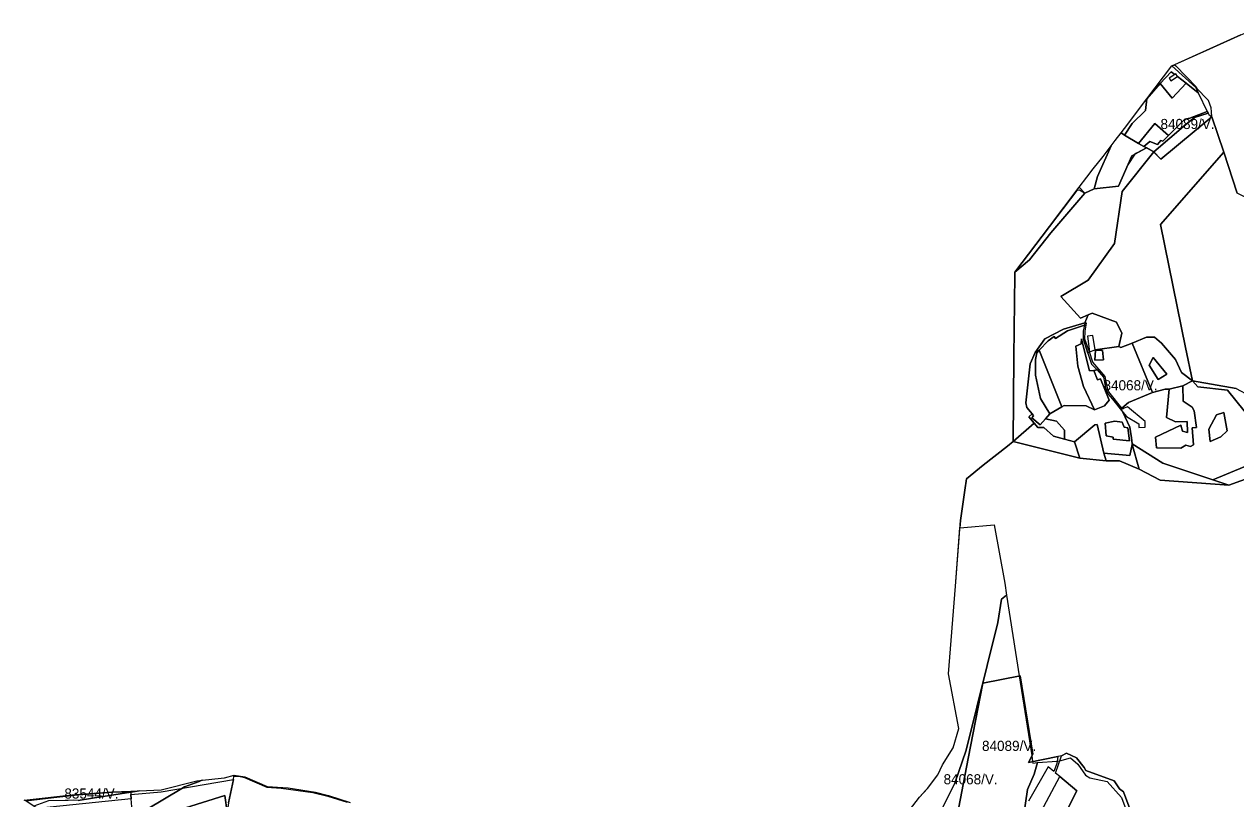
# Model space of a CAD drawing. Extents: x -477304 to -465429, y -1159113 to -1149210.
# Drawn here: x -477304 to -475504, y -1150459 to -1149310 of the extents above; entities that cross this region are included whole.
import ezdxf

# ---------------------------------------------------------------- set-up
doc = ezdxf.new("R2010")
doc.units = 0
for name, color, linetype in [('BPEJ_s', 7, 'Continuous'), ('orna_s', 7, 'Continuous'), ('PUPFL_s', 7, 'Continuous'), ('trav_porost_s', 7, 'Continuous'), ('zahrada_s', 7, 'Continuous')]:
    doc.layers.add(name, color=color, linetype=linetype)

msp = doc.modelspace()

# ---------------------------------------------------------------- linework, layer by layer
at = {"layer": 'BPEJ_s'}
for points in [[(-475496.14, -1149325.26), (-475542.35, -1149346.15), (-475594.58, -1149369.65), (-475593, -1149371.5), (-475562.5, -1149402.5), (-475561.79, -1149404.77), (-475560.85, -1149407.8), (-475559.77, -1149411.3), (-475559.74, -1149411.36), (-475546.14, -1149439), (-475544.93, -1149441.47), (-475543.93, -1149443.5), (-475539.11, -1149446.9), (-475615.23, -1149509.68), (-475622.37, -1149502.44), (-475625.83, -1149499.35), (-475626.82, -1149498.46), (-475636.47, -1149493.09), (-475651.09, -1149500.99), (-475653.5, -1149502.5), (-475664, -1149518.24), (-475677.85, -1149550.08), (-475713.93, -1149553.79), (-475728.04, -1149560.35), (-475728.09, -1149560.3), (-475728.5, -1149560.5), (-475736, -1149556), (-475739.5, -1149556.5), (-475739.66, -1149556.33), (-475739.73, -1149556.24), (-475739.8, -1149556.16), (-475780.39, -1149609.89), (-475832.02, -1149677.69), (-475832.07, -1149681.66), (-475833.52, -1149803.16), (-475834.48, -1149929.02), (-475842.85, -1149935.89), (-475878.83, -1149964.14), (-475903.97, -1149984.23), (-475906.39, -1150001.45), (-475912.69, -1150046.27), (-475913.54, -1150057.27), (-475913.44, -1150057.26), (-475907.64, -1150056.72), (-475862.5, -1150052.5), (-475847, -1150139.5), (-475844.5, -1150157)], [(-475728.7, -1149756.31), (-475730.51, -1149764.99), (-475730.62, -1149776.57), (-475723.81, -1149797.16), (-475721.16, -1149795.79), (-475712.71, -1149792.67), (-475677.69, -1149787.84), (-475674.31, -1149789.29), (-475657.81, -1149782.81), (-475627.3, -1149856.23), (-475663.04, -1149871.08), (-475672.87, -1149879.53), (-475674.26, -1149881.94), (-475671.56, -1149885.27), (-475661.04, -1149907.49), (-475658.9, -1149923.57), (-475657.85, -1149932.46), (-475657.55, -1149933.57), (-475661.29, -1149949.7), (-475699.55, -1149946.23), (-475709.75, -1149903.73), (-475712.94, -1149904.35), (-475743.43, -1149929.26), (-475758.01, -1149925.46), (-475758.25, -1149912.24), (-475770.34, -1149898.87), (-475786.47, -1149895.26), (-475779.86, -1149887.9), (-475761.99, -1149877.39), (-475795.71, -1149793.27), (-475782.65, -1149779.65), (-475773.8, -1149773.23), (-475771.73, -1149775.99), (-475753.55, -1149764.84), (-475728.7, -1149756.31)], [(-475999.97, -1150491.01), (-475973.45, -1150457.17), (-475964.19, -1150446.8), (-475961.86, -1150444.19), (-475946.29, -1150424.05), (-475939.49, -1150408.95), (-475923.6, -1150383.62), (-475915.17, -1150355.23), (-475930.43, -1150273.67), (-475920.18, -1150143.58), (-475913.54, -1150057.27), (-475913.44, -1150057.26), (-475907.64, -1150056.72), (-475862.5, -1150052.5), (-475847, -1150139.5), (-475844.5, -1150157), (-475852, -1150163), (-475857.5, -1150197.5), (-475904.5, -1150387), (-475921, -1150436), (-475946, -1150485.5)], [(-475844.5, -1150157), (-475825.39, -1150276.94), (-475806.53, -1150395.32), (-475806.5, -1150395.5), (-475805.69, -1150404.36), (-475805.5, -1150406.5), (-475798.5, -1150405.5), (-475769.22, -1150403.28), (-475765.5, -1150403), (-475765.11, -1150402.89), (-475749.5, -1150398.5), (-475738.5, -1150408), (-475727, -1150424.5), (-475720.5, -1150428.5), (-475695, -1150433.5), (-475673.5, -1150457.5), (-475660, -1150493.5)], [(-475819, -1150486), (-475813, -1150445.5), (-475803.5, -1150423), (-475798.5, -1150405.5), (-475769.22, -1150403.28), (-475765.5, -1150403), (-475765.11, -1150402.89), (-475749.5, -1150398.5), (-475738.5, -1150408), (-475727, -1150424.5), (-475720.5, -1150428.5), (-475695, -1150433.5), (-475673.5, -1150457.5), (-475660, -1150493.5)], [(-477223.5, -1150462), (-477202.5, -1150458.5), (-477145.44, -1150449.47), (-477142.5, -1150449), (-477142.15, -1150448.95), (-477133.15, -1150447.63), (-477100.32, -1150445.88), (-477047.23, -1150432.66), (-477039.18, -1150431.75), (-477040.75, -1150432.33), (-477041.88, -1150432.75), (-477043.93, -1150433.51), (-477065.5, -1150441.5), (-477069.45, -1150443.88), (-477121, -1150475)], [(-477121, -1150475), (-477069.45, -1150443.88), (-477065.5, -1150441.5), (-477043.93, -1150433.51), (-477041.88, -1150432.75), (-477040.75, -1150432.33), (-477039.18, -1150431.75), (-477011.22, -1150428.59), (-477006.26, -1150428.03), (-476992.15, -1150424.35), (-476975.88, -1150426.64), (-476942.93, -1150440.92), (-476911.48, -1150443.27), (-476871.2, -1150449.73), (-476851.58, -1150454.73), (-476819.44, -1150464.65)]]:
    msp.add_lwpolyline(points, dxfattribs=at)
for points in [[(-475739.8, -1149556.16), (-475736.29, -1149551.51), (-475725.13, -1149536.74), (-475715.44, -1149524.35), (-475701, -1149505.89), (-475689.11, -1149490.27), (-475682.92, -1149482.14), (-475674.25, -1149470.76), (-475669.14, -1149464.05), (-475635.94, -1149420.46), (-475598.64, -1149371.48), (-475596.57, -1149370.55), (-475594.58, -1149369.65), (-475593, -1149371.5), (-475562.5, -1149402.5), (-475561.79, -1149404.77), (-475560.85, -1149407.8), (-475559.77, -1149411.3), (-475559.74, -1149411.36), (-475546.14, -1149439), (-475544.93, -1149441.47), (-475543.93, -1149443.5), (-475539.11, -1149446.9), (-475615.23, -1149509.68), (-475622.37, -1149502.44), (-475625.83, -1149499.35), (-475626.82, -1149498.46), (-475636.47, -1149493.09), (-475651.09, -1149500.99), (-475653.5, -1149502.5), (-475664, -1149518.24), (-475677.85, -1149550.08), (-475713.93, -1149553.79), (-475728.04, -1149560.35), (-475728.09, -1149560.3), (-475728.5, -1149560.5), (-475736, -1149556), (-475739.5, -1149556.5), (-475739.66, -1149556.33), (-475739.73, -1149556.24)], [(-475730.51, -1149764.99), (-475730.62, -1149776.57), (-475723.81, -1149797.16), (-475721.16, -1149795.79), (-475712.71, -1149792.67), (-475677.69, -1149787.84), (-475674.31, -1149789.29), (-475657.81, -1149782.81), (-475627.3, -1149856.23), (-475663.04, -1149871.08), (-475672.87, -1149879.53), (-475674.26, -1149881.94), (-475671.56, -1149885.27), (-475661.04, -1149907.49), (-475658.9, -1149923.57), (-475657.85, -1149932.46), (-475657.55, -1149933.57), (-475661.29, -1149949.7), (-475699.55, -1149946.23), (-475709.75, -1149903.73), (-475712.94, -1149904.35), (-475743.43, -1149929.26), (-475758.01, -1149925.46), (-475758.25, -1149912.24), (-475770.34, -1149898.87), (-475786.47, -1149895.26), (-475779.86, -1149887.9), (-475761.99, -1149877.39), (-475795.71, -1149793.27), (-475782.65, -1149779.65), (-475773.8, -1149773.23), (-475771.73, -1149775.99), (-475753.55, -1149764.84), (-475728.7, -1149756.31)], [(-475798.5, -1150405.5), (-475803.5, -1150423), (-475813, -1150445.5), (-475819, -1150486), (-475840.5, -1150524.5), (-475840, -1150474), (-475844.18, -1150475.08), (-475875, -1150483), (-475928, -1150504.5), (-475963, -1150515.5), (-475946, -1150485.5), (-475921, -1150436), (-475904.5, -1150387), (-475857.5, -1150197.5), (-475852, -1150163), (-475844.5, -1150157), (-475825.39, -1150276.94), (-475806.53, -1150395.32), (-475806.5, -1150395.5), (-475805.69, -1150404.36), (-475805.5, -1150406.5)], [(-477289.67, -1150470.41), (-477301.68, -1150462.42), (-477303.83, -1150461.3), (-477228.71, -1150453.2), (-477206.9, -1150451.29), (-477173.74, -1150448.82), (-477145.67, -1150448.19), (-477142.09, -1150448.11), (-477133.15, -1150447.63), (-477142.15, -1150448.95), (-477142.5, -1150449), (-477145.44, -1150449.47), (-477202.5, -1150458.5), (-477223.5, -1150462), (-477230.5, -1150461.5), (-477238.5, -1150462), (-477243, -1150462), (-477268, -1150462.5)]]:
    msp.add_lwpolyline(points, close=True, dxfattribs=at)
at = {"layer": 'orna_s'}
for points in [[(-475598.08, -1149419.37), (-475577.3, -1149397.21), (-475559.74, -1149411.36), (-475546.14, -1149439), (-475571.83, -1149448.99), (-475579.63, -1149450.58), (-475603.65, -1149474.58), (-475624.04, -1149457.06), (-475648.04, -1149486.61), (-475668.91, -1149474.3), (-475657.79, -1149456.78), (-475637.89, -1149437.42), (-475635.94, -1149420.46), (-475615.94, -1149397.47)], [(-475640.44, -1149490.88), (-475636.47, -1149493.09), (-475658.15, -1149504.81), (-475677.85, -1149550.08), (-475713.93, -1149553.79), (-475709.4, -1149535.66), (-475689.11, -1149490.27), (-475682.92, -1149482.14), (-475674.25, -1149470.76), (-475668.91, -1149474.3), (-475648.04, -1149486.61)], [(-475729.82, -1149847.46), (-475713.79, -1149881.98), (-475726.12, -1149875.81), (-475758.81, -1149875.52), (-475761.99, -1149877.39), (-475795.71, -1149793.27), (-475782.65, -1149779.65), (-475773.8, -1149773.23), (-475771.73, -1149775.99), (-475753.55, -1149764.84), (-475728.7, -1149756.31), (-475730.51, -1149764.99), (-475730.62, -1149776.57), (-475718.25, -1149813.99), (-475709.79, -1149822.79), (-475714.8, -1149823.58), (-475721.3, -1149824.19), (-475730.48, -1149787.02), (-475733.02, -1149776.53), (-475733.63, -1149783.72), (-475741.4, -1149787.28), (-475738.57, -1149816.97)], [(-475709.29, -1149837.26), (-475704.61, -1149836.13), (-475691.8, -1149867.61), (-475698.84, -1149875.99), (-475713.79, -1149881.98), (-475729.82, -1149847.46), (-475738.57, -1149816.97), (-475741.4, -1149787.28), (-475733.63, -1149783.72), (-475733.02, -1149776.53), (-475730.48, -1149787.02), (-475721.3, -1149824.19), (-475714.8, -1149823.58)]]:
    msp.add_lwpolyline(points, close=True, dxfattribs=at)
at = {"layer": 'PUPFL_s'}
for points in [[(-475539.84, -1149439.78), (-475540.13, -1149433.54), (-475544.48, -1149422.94), (-475562.95, -1149403.56), (-475598.64, -1149371.48), (-475542.35, -1149346.15), (-475496.14, -1149325.26), (-475491.17, -1149323.08), (-475460.29, -1149309.53), (-475447.48, -1149357.08), (-475420.67, -1149399.76), (-475394.73, -1149450.96), (-475380.58, -1149505.87), (-475366.21, -1149565.88), (-475362.04, -1149588.67), (-475357.79, -1149613.65), (-475356.39, -1149620.59), (-475355.89, -1149631.33), (-475501.68, -1149560.26), (-475521.55, -1149499.21), (-475539.11, -1149446.9)], [(-475716.94, -1149738.47), (-475723.26, -1149741.12), (-475734.29, -1149745.91), (-475763.53, -1149713.75), (-475723.18, -1149689.21), (-475683.71, -1149634.84), (-475672.68, -1149557.81), (-475625.64, -1149499.12), (-475615.23, -1149509.68), (-475539.11, -1149446.9), (-475521.55, -1149499.21), (-475615.77, -1149606.91), (-475578.4, -1149789.2), (-475567.81, -1149838.78), (-475584.15, -1149826.64), (-475593.18, -1149807.3), (-475613.97, -1149783.19), (-475624.35, -1149774.15), (-475636.14, -1149774.3), (-475657.81, -1149782.81), (-475674.31, -1149789.29), (-475677.69, -1149787.84), (-475673, -1149768.02), (-475681.17, -1149751.79)], [(-475763.53, -1149713.75), (-475734.29, -1149745.91), (-475723.26, -1149741.12), (-475727.83, -1149752.92), (-475759.46, -1149762.18), (-475787.29, -1149776.73), (-475801.84, -1149796.8), (-475808.99, -1149813.79), (-475815.63, -1149871.51), (-475814.29, -1149878.51), (-475806.27, -1149887.92), (-475811.17, -1149892.42), (-475803.22, -1149901.85), (-475834.48, -1149929.02), (-475833.52, -1149803.16), (-475832.07, -1149681.66), (-475832.02, -1149677.69), (-475810.22, -1149659.4), (-475778.63, -1149619.13), (-475728.04, -1149560.35), (-475713.93, -1149553.79), (-475677.85, -1149550.08), (-475658.15, -1149504.81), (-475636.47, -1149493.09), (-475625.64, -1149499.12), (-475672.68, -1149557.81), (-475683.71, -1149634.84), (-475723.18, -1149689.21)], [(-475778.63, -1149619.13), (-475810.22, -1149659.4), (-475832.02, -1149677.69), (-475780.39, -1149609.89), (-475736.29, -1149551.51), (-475728.04, -1149560.35)], [(-475728.7, -1149756.31), (-475753.55, -1149764.84), (-475771.73, -1149775.99), (-475773.8, -1149773.23), (-475782.65, -1149779.65), (-475795.71, -1149793.27), (-475799.27, -1149797.15), (-475801.15, -1149807.02), (-475801.41, -1149830.33), (-475793.86, -1149864.92), (-475779.86, -1149887.9), (-475786.47, -1149895.26), (-475794.5, -1149904.2), (-475806.98, -1149893.81), (-475804.26, -1149890.62), (-475806.27, -1149887.92), (-475814.29, -1149878.51), (-475815.63, -1149871.51), (-475808.99, -1149813.79), (-475801.84, -1149796.8), (-475787.29, -1149776.73), (-475759.46, -1149762.18), (-475727.83, -1149752.92)], [(-475673, -1149768.02), (-475677.69, -1149787.84), (-475712.71, -1149792.67), (-475715.97, -1149771.47), (-475724.21, -1149772.78), (-475721.16, -1149795.79), (-475727.94, -1149777.13), (-475727.58, -1149764.97), (-475725.44, -1149753.5), (-475727.83, -1149752.92), (-475723.26, -1149741.12), (-475716.94, -1149738.47), (-475681.17, -1149751.79)], [(-475613.97, -1149783.19), (-475593.18, -1149807.3), (-475584.15, -1149826.64), (-475567.81, -1149838.78), (-475582.63, -1149846.1), (-475602.92, -1149851.08), (-475608.5, -1149851.22), (-475627.3, -1149856.23), (-475657.81, -1149782.81), (-475636.14, -1149774.3), (-475624.35, -1149774.15)], [(-475799.27, -1149797.15), (-475795.71, -1149793.27), (-475761.99, -1149877.39), (-475779.86, -1149887.9), (-475793.86, -1149864.92), (-475801.41, -1149830.33), (-475801.15, -1149807.02)], [(-475606.11, -1149829.01), (-475618.81, -1149837.03), (-475632.45, -1149815.58), (-475626.68, -1149804.25)], [(-475618.81, -1149837.03), (-475606.11, -1149829.01), (-475626.68, -1149804.25), (-475632.45, -1149815.58)], [(-475503.26, -1149850.26), (-475482.65, -1149861.25), (-475475.07, -1149874.1), (-475445.72, -1149910.4), (-475458.06, -1149958.79), (-475478.45, -1149980.75), (-475513.93, -1149993.67), (-475537.8, -1149985.87), (-475491.36, -1149966.74), (-475474.49, -1149946.56), (-475468.72, -1149911.6), (-475516.22, -1149852.65), (-475559.95, -1149847.73), (-475567.81, -1149838.78)], [(-475576.14, -1149899.35), (-475593.12, -1149899.57), (-475606.76, -1149893.11), (-475602.92, -1149851.08), (-475582.63, -1149846.1), (-475581.8, -1149869.15), (-475568.52, -1149877.94), (-475565.76, -1149883.64), (-475562.21, -1149908.25), (-475568.63, -1149908.9), (-475566.56, -1149934.02), (-475571.17, -1149936.45), (-475577.77, -1149934.56), (-475585.14, -1149938.67), (-475621.53, -1149938.34), (-475623.05, -1149922.33), (-475585.14, -1149904.73), (-475583.03, -1149913.73), (-475575.63, -1149915.69)], [(-475758.01, -1149925.46), (-475774.63, -1149921.13), (-475788.96, -1149908.39), (-475797.82, -1149908.03), (-475803.22, -1149901.85), (-475811.17, -1149892.42), (-475806.27, -1149887.92), (-475804.26, -1149890.62), (-475806.98, -1149893.81), (-475794.5, -1149904.2), (-475786.47, -1149895.26), (-475770.34, -1149898.87), (-475758.25, -1149912.24)], [(-475543.99, -1149910.57), (-475541.74, -1149929.12), (-475526, -1149922.04), (-475516.42, -1149913.18), (-475521.35, -1149885.78), (-475532.57, -1149889.26)], [(-475521.35, -1149885.78), (-475516.42, -1149913.18), (-475526, -1149922.04), (-475541.74, -1149929.12), (-475543.99, -1149910.57), (-475532.57, -1149889.26)], [(-475797.82, -1149908.03), (-475788.96, -1149908.39), (-475774.63, -1149921.13), (-475758.01, -1149925.46), (-475743.43, -1149929.26), (-475735.52, -1149953.91), (-475834.48, -1149929.02), (-475803.22, -1149901.85)], [(-475709.75, -1149903.73), (-475699.55, -1149946.23), (-475696.18, -1149957.6), (-475735.52, -1149953.91), (-475743.43, -1149929.26), (-475712.94, -1149904.35)], [(-475537.8, -1149985.87), (-475513.93, -1149993.67), (-475616.3, -1149986.51), (-475647.51, -1149970.03), (-475657.55, -1149933.57), (-475657.85, -1149932.46), (-475611.91, -1149961.32)], [(-475657.55, -1149933.57), (-475647.51, -1149970.03), (-475676.73, -1149957.6), (-475696.18, -1149957.6), (-475699.55, -1149946.23), (-475661.29, -1149949.7)], [(-477144.19, -1150471.41), (-477145.11, -1150459.39), (-477145.64, -1150452.88), (-477100.37, -1150449.29), (-476993.08, -1150430.53), (-477000.47, -1150465.52), (-477002.23, -1150479.01), (-477005.72, -1150454.69), (-477140.14, -1150496.78), (-477140.38, -1150486.66)]]:
    msp.add_lwpolyline(points, close=True, dxfattribs=at)
for points in [[(-475503.26, -1149850.26), (-475567.81, -1149838.78), (-475578.4, -1149789.2), (-475615.77, -1149606.91), (-475521.55, -1149499.21), (-475501.68, -1149560.26)], [(-475491.36, -1149966.74), (-475537.8, -1149985.87), (-475611.91, -1149961.32), (-475657.85, -1149932.46), (-475658.9, -1149923.57), (-475661.04, -1149907.49), (-475671.56, -1149885.27), (-475666.21, -1149891.92), (-475647.81, -1149902.88), (-475647.55, -1149907.97), (-475638.16, -1149907.49), (-475638.58, -1149899.3), (-475664.46, -1149877.39), (-475669.56, -1149879.71), (-475671.94, -1149880.79), (-475672.87, -1149879.53), (-475663.04, -1149871.08), (-475627.3, -1149856.23), (-475608.5, -1149851.22), (-475602.92, -1149851.08), (-475606.76, -1149893.11), (-475593.12, -1149899.57), (-475576.14, -1149899.35), (-475575.63, -1149915.69), (-475583.03, -1149913.73), (-475585.14, -1149904.73), (-475623.05, -1149922.33), (-475621.53, -1149938.34), (-475585.14, -1149938.67), (-475577.77, -1149934.56), (-475571.17, -1149936.45), (-475566.56, -1149934.02), (-475568.63, -1149908.9), (-475562.21, -1149908.25), (-475565.76, -1149883.64), (-475568.52, -1149877.94), (-475581.8, -1149869.15), (-475582.63, -1149846.1), (-475567.81, -1149838.78), (-475559.95, -1149847.73), (-475516.22, -1149852.65), (-475468.72, -1149911.6)], [(-475999.97, -1150491.01), (-475973.45, -1150457.17), (-475961.86, -1150444.19), (-475946.29, -1150424.05), (-475939.49, -1150408.95), (-475923.6, -1150383.62), (-475915.17, -1150355.23), (-475930.43, -1150273.67), (-475920.18, -1150143.58), (-475912.69, -1150046.27), (-475906.39, -1150001.45), (-475903.97, -1149984.23), (-475878.83, -1149964.14), (-475842.85, -1149935.89), (-475834.48, -1149929.02), (-475735.52, -1149953.91), (-475696.18, -1149957.6), (-475676.73, -1149957.6)], [(-475676.73, -1149957.6), (-475647.51, -1149970.03), (-475616.3, -1149986.51), (-475513.93, -1149993.67), (-475478.45, -1149980.75)], [(-475654.66, -1150491.82), (-475670.75, -1150449.11), (-475676.73, -1150444.5), (-475684.28, -1150432.72), (-475726.65, -1150417.34), (-475728.9, -1150412.95), (-475740.53, -1150398.69), (-475755.07, -1150391.43), (-475762.49, -1150395.38), (-475768.33, -1150396.59), (-475811.48, -1150405.56), (-475805.41, -1150393.01), (-475824.15, -1150276.7), (-475879.78, -1150287.53), (-475901.25, -1150399.47), (-475920.09, -1150497.65)], [(-475920.09, -1150497.65), (-475901.25, -1150399.47), (-475879.78, -1150287.53), (-475824.15, -1150276.7), (-475805.41, -1150393.01), (-475811.48, -1150405.56), (-475768.33, -1150396.59), (-475769.74, -1150407.21), (-475774.09, -1150419), (-475782.4, -1150412.05), (-475811.82, -1150463.08)], [(-475766.07, -1150499.69), (-475739.67, -1150447.78), (-475765.24, -1150426.4), (-475771.49, -1150421.17), (-475762.49, -1150395.38), (-475755.07, -1150391.43), (-475740.53, -1150398.69), (-475728.9, -1150412.95), (-475726.65, -1150417.34), (-475684.28, -1150432.72), (-475676.73, -1150444.5), (-475670.75, -1150449.11), (-475654.66, -1150491.82)]]:
    msp.add_lwpolyline(points, dxfattribs=at)
at = {"layer": 'trav_porost_s'}
for points in [[(-475592.62, -1149383.02), (-475594.34, -1149384.15), (-475599.57, -1149380.14), (-475615.94, -1149397.47), (-475635.94, -1149420.46), (-475598.64, -1149371.48), (-475562.95, -1149403.56), (-475559.74, -1149411.36), (-475577.3, -1149397.21), (-475590.47, -1149387.11), (-475590.1, -1149386.87)], [(-475600.39, -1149393.61), (-475590.47, -1149387.11), (-475577.3, -1149397.21), (-475598.08, -1149419.37), (-475615.94, -1149397.47), (-475599.57, -1149380.14), (-475594.34, -1149384.15), (-475602.91, -1149389.76)], [(-475635.94, -1149420.46), (-475637.89, -1149437.42), (-475657.79, -1149456.78), (-475668.91, -1149474.3), (-475674.25, -1149470.76), (-475669.14, -1149464.05)], [(-475612.29, -1149483.33), (-475603.65, -1149474.58), (-475579.63, -1149450.58), (-475571.83, -1149448.99), (-475546.14, -1149439), (-475544.93, -1149441.47), (-475564.87, -1149448.11), (-475577.85, -1149458.32), (-475625.64, -1149499.12), (-475636.47, -1149493.09), (-475640.44, -1149490.88), (-475631.33, -1149483.62), (-475620.2, -1149488.15), (-475615.04, -1149482.13)], [(-475543.93, -1149443.5), (-475539.11, -1149446.9), (-475615.23, -1149509.68), (-475625.64, -1149499.12), (-475577.85, -1149458.32), (-475564.87, -1149448.11), (-475544.93, -1149441.47)], [(-475615.04, -1149482.13), (-475620.2, -1149488.15), (-475631.33, -1149483.62), (-475640.44, -1149490.88), (-475648.04, -1149486.61), (-475624.04, -1149457.06), (-475603.65, -1149474.58), (-475612.29, -1149483.33)], [(-475725.13, -1149536.74), (-475715.44, -1149524.35), (-475701, -1149505.89), (-475689.11, -1149490.27), (-475709.4, -1149535.66), (-475713.93, -1149553.79), (-475728.04, -1149560.35), (-475736.29, -1149551.51)], [(-475672.87, -1149879.53), (-475692.15, -1149855.21), (-475694.29, -1149849.19), (-475698.03, -1149832.35), (-475716.24, -1149811.18), (-475721.16, -1149795.79), (-475712.71, -1149792.67), (-475677.69, -1149787.84), (-475674.31, -1149789.29), (-475657.81, -1149782.81), (-475627.3, -1149856.23), (-475663.04, -1149871.08)], [(-475712.23, -1149793.61), (-475701.93, -1149793.91), (-475700.44, -1149807.95), (-475713, -1149808.01)], [(-475700.44, -1149807.95), (-475701.93, -1149793.91), (-475712.23, -1149793.61), (-475713, -1149808.01)], [(-475657.85, -1149932.46), (-475657.55, -1149933.57), (-475661.29, -1149949.7), (-475699.55, -1149946.23), (-475709.75, -1149903.73), (-475712.94, -1149904.35), (-475743.43, -1149929.26), (-475758.01, -1149925.46), (-475758.25, -1149912.24), (-475770.34, -1149898.87), (-475786.47, -1149895.26), (-475779.86, -1149887.9), (-475761.99, -1149877.39), (-475758.81, -1149875.52), (-475726.12, -1149875.81), (-475713.79, -1149881.98), (-475698.84, -1149875.99), (-475691.8, -1149867.61), (-475704.61, -1149836.13), (-475709.29, -1149837.26), (-475714.8, -1149823.58), (-475709.79, -1149822.79), (-475700.3, -1149833.36), (-475697.29, -1149848.93), (-475693.8, -1149857.97), (-475687.05, -1149866.21), (-475671.56, -1149885.27), (-475661.04, -1149907.49), (-475658.9, -1149923.57)], [(-475664.28, -1149908.49), (-475669.56, -1149907.82), (-475672.76, -1149900.4), (-475683.19, -1149898.53), (-475697.88, -1149901.61), (-475696.25, -1149920.32), (-475685.89, -1149922.33), (-475685.76, -1149925.4), (-475661.44, -1149928.01)], [(-475672.76, -1149900.4), (-475669.56, -1149907.82), (-475664.28, -1149908.49), (-475661.44, -1149928.01), (-475685.76, -1149925.4), (-475685.89, -1149922.33), (-475696.25, -1149920.32), (-475697.88, -1149901.61), (-475683.19, -1149898.53)], [(-477284.69, -1150473.72), (-477301.68, -1150462.42), (-477260.08, -1150457.59), (-477229.1, -1150453.81), (-477198.32, -1150451.36), (-477172.14, -1150449.74), (-477145.42, -1150449.13), (-477145.64, -1150452.88), (-477145.11, -1150459.39)], [(-477139.86, -1150511.4), (-477140.01, -1150503.75), (-477140.14, -1150496.78), (-477005.72, -1150454.69), (-477002.23, -1150479.01), (-477026.9, -1150482.63), (-477046.44, -1150493.05), (-477054.72, -1150497.47), (-477082.81, -1150508.64), (-477093.22, -1150512.79), (-477108.03, -1150513.28), (-477121.71, -1150512.55)]]:
    msp.add_lwpolyline(points, close=True, dxfattribs=at)
msp.add_lwpolyline([(-477000.47, -1150465.52), (-476993.08, -1150430.53), (-476992.29, -1150425.74), (-476985.03, -1150426), (-476976.39, -1150427.91), (-476943.53, -1150442.13), (-476922.19, -1150443.64), (-476875.19, -1150450.16), (-476852.78, -1150455.36), (-476823.87, -1150464.53)], dxfattribs=at)
at = {"layer": 'zahrada_s'}
msp.add_lwpolyline([(-475739.67, -1150447.78), (-475766.07, -1150499.69), (-475792.8, -1150478.3), (-475765.24, -1150426.4)], close=True, dxfattribs=at)

# ---------------------------------------------------------------- texts
at = {"layer": 'BPEJ_s'}
for s, p in [('84089/V.', (-475615.54, -1149465.08)), ('84068/V.', (-475700.2, -1149853.01)), ('84089/V.', (-475880.75, -1150388.29)), ('84068/V.', (-475937.86, -1150437.88)), ('83544/V.', (-477244.16, -1150459.02))]:
    msp.add_text(s, height=15, dxfattribs=at).set_placement(p)

doc.saveas('drawing.dxf')
